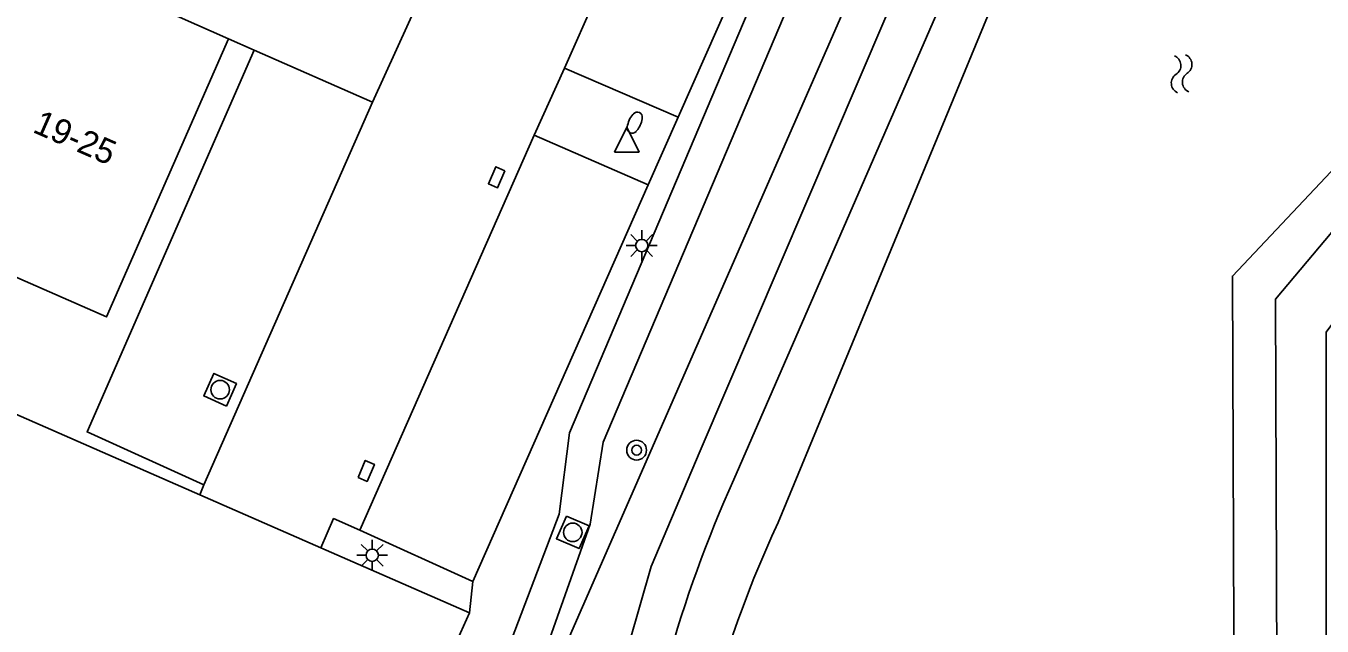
# Model space of a CAD drawing. Extents: x 131000 to 133013, y 393000 to 396501.
# Drawn here: x 131841.2 to 131893.7, y 394862.3 to 394886.6 of the extents above; entities that cross this region are included whole.
import ezdxf

# ---------------------------------------------------------------- set-up
doc = ezdxf.new("R2010")
doc.units = 0
for name, color, linetype in [('gg-afsc-hekwerk', 7, 'Continuous'), ('gg-anno-huisnummerreeks BGT', 7, 'Continuous'), ('gg-bbg-hoofdgebouw', 7, 'Continuous'), ('gg-knt-BGT kruinlijn', 7, 'Continuous'), ('gg-knt-bovenkant onderkant talud', 7, 'Continuous'), ('gg-knt-verharding', 7, 'Continuous'), ('gg-knt-verharding nz', 7, 'Continuous'), ('gg-kntw-bovenkant insteek waterloop', 7, 'Continuous'), ('gt-grn-groengrens', 7, 'Continuous'), ('gt-symb-boom', 7, 'Continuous'), ('gt-symb-brandkraan', 7, 'Continuous'), ('gt-symb-kolk center center', 7, 'Continuous'), ('gt-symb-lichtmast', 7, 'Continuous'), ('gt-symb-rioolschacht', 7, 'Continuous'), ('gt-symb-waterafsluiter', 7, 'Continuous'), ('gt-symb-watersymbool', 7, 'Continuous')]:
    doc.layers.add(name, color=color, linetype=linetype)

# ---------------------------------------------------------------- blocks, each defined once
blk = doc.blocks.new('gt0-WA')
at = {"layer": 'gt-symb-watersymbool'}
for centre, start, end in [((-0.323, 0.022), 28.0725, 151.9275), ((0.427, 0.422), 208.0725, 331.9275), ((-0.323, -0.428), 28.0725, 151.9275), ((0.427, -0.028), 208.0725, 331.9275)]:
    blk.add_arc(centre, 0.425, start, end, dxfattribs=at)
blk = doc.blocks.new('gt0-RS')
at = {"layer": 'gt-symb-rioolschacht'}
blk.add_lwpolyline([(-0.5, -0.5), (0.5, -0.5), (0.5, 0.5), (-0.5, 0.5)], close=True, dxfattribs=at)
blk.add_circle((0, 0), 0.375, dxfattribs=at)
blk = doc.blocks.new('gt0-WAFSL')
at = {"layer": 'gt-symb-waterafsluiter'}
for p, q in [((-0.5, -0.333), (0, 0.667)), ((0, 0.667), (0.5, -0.333)), ((0.5, -0.333), (-0.5, -0.333))]:
    blk.add_line(p, q, dxfattribs=at)
blk = doc.blocks.new('gt0-BR')
at = {"layer": 'gt-symb-brandkraan'}
for centre, radius, start, end in [((-0.244, 0), 0.206, 107.5669, 252.4331), ((0.599, -2.664), 3, 106.892, 107.5669), ((0, -0.691), 0.938, 73.108, 106.892), ((-0.599, -2.664), 3, 72.4331, 73.108), ((0.244, 0), 0.206, 287.567, 72.4331), ((0.599, 2.664), 3, 252.4331, 253.108), ((0, 0.691), 0.938, 253.108, 286.8921), ((-0.599, 2.664), 3, 286.8921, 287.567)]:
    blk.add_arc(centre, radius, start, end, dxfattribs=at)
blk = doc.blocks.new('gt0-BOOM')
at = {"layer": 'gt-symb-boom'}
for radius in [0.4, 0.2]:
    blk.add_circle((0, 0), radius, dxfattribs=at)
blk = doc.blocks.new('gt0-LMAST')
at = {"layer": 'gt-symb-lichtmast'}
for p, q in [((-0.005, 0.246), (-0.005, 0.621)), ((-0.182, 0.173), (-0.447, 0.438)), ((0.172, 0.173), (0.437, 0.438)), ((-0.255, -0.004), (-0.63, -0.004)), ((-0.182, -0.181), (-0.447, -0.446)), ((-0.005, -0.254), (-0.005, -0.629)), ((0.437, -0.446), (0.172, -0.181)), ((0.245, -0.004), (0.62, -0.004))]:
    blk.add_line(p, q, dxfattribs=at)
blk.add_circle((-0.005, -0.004), 0.25, dxfattribs=at)
blk = doc.blocks.new('gt0-KOLKCC')
at = {"layer": 'gt-symb-kolk center center'}
blk.add_lwpolyline([(-0.375, 0.2), (0.375, 0.2), (0.375, -0.2), (-0.375, -0.2)], close=True, dxfattribs=at)

msp = doc.modelspace()

# ---------------------------------------------------------------- linework, layer by layer
at = {"layer": 'gg-afsc-hekwerk'}
for p, q in [((131808.877, 394884.897), (131848.244, 394867.643)), ((131853.148, 394865.493), (131848.244, 394867.643)), ((131859.158, 394862.859), (131853.148, 394865.493))]:
    msp.add_line(p, q, dxfattribs=at)
msp.add_lwpolyline([(131858.216, 394856.784), (131858.193, 394860.698), (131859.158, 394862.859)], dxfattribs=at)
at = {"layer": 'gg-bbg-hoofdgebouw'}
for points in [[(131849.408, 394886.107), (131844.474, 394874.844), (131819.2, 394885.926), (131825.587, 394900.492), (131845.598, 394891.722)], [(131849.408, 394886.107), (131846.139, 394887.554), (131847.617, 394890.837), (131847.509, 394890.884)]]:
    msp.add_lwpolyline(points, dxfattribs=at)
at = {"layer": 'gg-knt-BGT kruinlijn'}
msp.add_lwpolyline([(131920.822, 394906.485), (131882.781, 394906.596), (131863.12, 394861.688), (131861.745, 394853.273), (131860.934, 394840.515), (131865.001, 394839.353), (131875.062, 394840.099), (131894.027, 394840.175), (131896.885, 394843.944), (131896.717, 394873.163), (131897.527, 394874.682), (131915.551, 394874.464), (131919.123, 394878.977)], dxfattribs=at)
at = {"layer": 'gg-knt-bovenkant onderkant talud'}
for points in [[(131920.109, 394902.199), (131886.364, 394902.314), (131884.267, 394901.373), (131869.857, 394868.256)], [(131865.565, 394853.079), (131865.228, 394844.07), (131890.406, 394844.07), (131891.894, 394845.648), (131891.787, 394875.567), (131895.061, 394879.465), (131913.582, 394879.204), (131916.68, 394882.903)]]:
    msp.add_lwpolyline(points, dxfattribs=at)
msp.add_arc((131920.169, 394845.832), 55.083, 155.9781, 172.4404, dxfattribs=at)
at = {"layer": 'gg-knt-verharding'}
for p, q in [((131867.608, 394882.929), (131877.73, 394905.812)), ((131857.323, 394888.116), (131855.232, 394883.539)), ((131850.45, 394885.648), (131849.408, 394886.107)), ((131855.232, 394883.539), (131850.45, 394885.648)), ((131861.785, 394882.203), (131863.01, 394884.911)), ((131863.01, 394884.911), (131867.608, 394882.929)), ((131866.394, 394880.198), (131861.785, 394882.203)), ((131859.299, 394864.131), (131866.394, 394880.198)), ((131848.415, 394868.041), (131848.244, 394867.643)), ((131854.719, 394866.202), (131859.299, 394864.131))]:
    msp.add_line(p, q, dxfattribs=at)
for points in [[(131850.45, 394885.648), (131843.689, 394870.185), (131848.415, 394868.041)], [(131853.148, 394865.493), (131853.664, 394866.679), (131854.719, 394866.202)]]:
    msp.add_lwpolyline(points, dxfattribs=at)
at = {"layer": 'gg-knt-verharding nz'}
for p, q in [((131873.108, 394907.801), (131863.01, 394884.911)), ((131848.415, 394868.041), (131855.232, 394883.539)), ((131861.785, 394882.203), (131854.719, 394866.202))]:
    msp.add_line(p, q, dxfattribs=at)
at = {"layer": 'gg-kntw-bovenkant insteek waterloop'}
msp.add_line((131885.348, 394899.642), (131871.657, 394866.521), dxfattribs=at)
msp.add_lwpolyline([(131887.427, 394901.153), (131916.947, 394901.033), (131918.777, 394899.114), (131917.967, 394886.638), (131913.364, 394881.118), (131894.252, 394880.965), (131890.042, 394876.499), (131890.16, 394847.753)], dxfattribs=at)
msp.add_arc((131913.627, 394846.962), 46.303, 155.0137, 179.2864, dxfattribs=at)
at = {"layer": 'gt-grn-groengrens'}
for p, q in [((131866.394, 394880.198), (131867.608, 394882.929)), ((131859.158, 394862.859), (131859.299, 394864.131))]:
    msp.add_line(p, q, dxfattribs=at)
for points in [[(131920.822, 394906.485), (131920.907, 394907.992), (131920.88, 394907.992), (131920.88, 394908.006), (131894.262, 394908.048), (131892.557, 394906.989), (131882.068, 394907.267), (131878.714, 394900.093), (131876.488, 394897.877), (131864.571, 394869.77), (131864.053, 394866.444), (131860.308, 394855.88), (131860.478, 394836.994)], [(131919.123, 394878.977), (131917.36, 394880.457), (131914.374, 394877.405), (131896.041, 394877.195), (131893.832, 394874.23), (131893.832, 394842.257), (131891.095, 394842.298), (131863.476, 394842.298), (131863.31, 394844.496), (131863.475, 394849.028), (131863.872, 394853.323), (131864.706, 394858.433), (131866.518, 394864.74), (131868.495, 394869.418), (131876.014, 394886.993), (131883.688, 394904.692), (131888.855, 394904.645), (131920.803, 394904.455)], [(131858.995, 394856.731), (131858.994, 394856.84), (131862.787, 394866.859), (131863.213, 394870.154), (131875.304, 394898.677)]]:
    msp.add_lwpolyline(points, dxfattribs=at)

# ---------------------------------------------------------------- block references
at = {"layer": 'gt-symb-boom'}
msp.add_blockref('gt0-BOOM', (131865.929, 394869.447), dxfattribs=at)
at = {"layer": 'gt-symb-brandkraan', "rotation": 65.3569047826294}
msp.add_blockref('gt0-BR', (131865.853, 394882.707), dxfattribs=at)
at = {"layer": 'gt-symb-kolk center center'}
for p, rotation in [((131860.263, 394880.499), -113.15342832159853), ((131854.983, 394868.606), 66.79388541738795)]:
    msp.add_blockref('gt0-KOLKCC', p, dxfattribs=dict(at, rotation=rotation))
at = {"layer": 'gt-symb-lichtmast'}
for p in [(131866.139, 394877.736), (131855.231, 394865.195)]:
    msp.add_blockref('gt0-LMAST', p, dxfattribs=at)
at = {"layer": 'gt-symb-rioolschacht'}
for p, rotation in [((131849.071, 394871.895), 65.79315601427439), ((131863.343, 394866.118), -113.51455668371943)]:
    msp.add_blockref('gt0-RS', p, dxfattribs=dict(at, rotation=rotation))
at = {"layer": 'gt-symb-waterafsluiter'}
msp.add_blockref('gt0-WAFSL', (131865.533, 394881.854), dxfattribs=at)
at = {"layer": 'gt-symb-watersymbool', "rotation": 94.8778808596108}
msp.add_blockref('gt0-WA', (131887.989, 394884.636), dxfattribs=at)

# ---------------------------------------------------------------- texts
at = {"layer": 'gg-anno-huisnummerreeks BGT'}
msp.add_text('19-25', height=1, rotation=336.3, dxfattribs=at).set_placement((131841.44, 394882.341))

doc.saveas('drawing.dxf')
